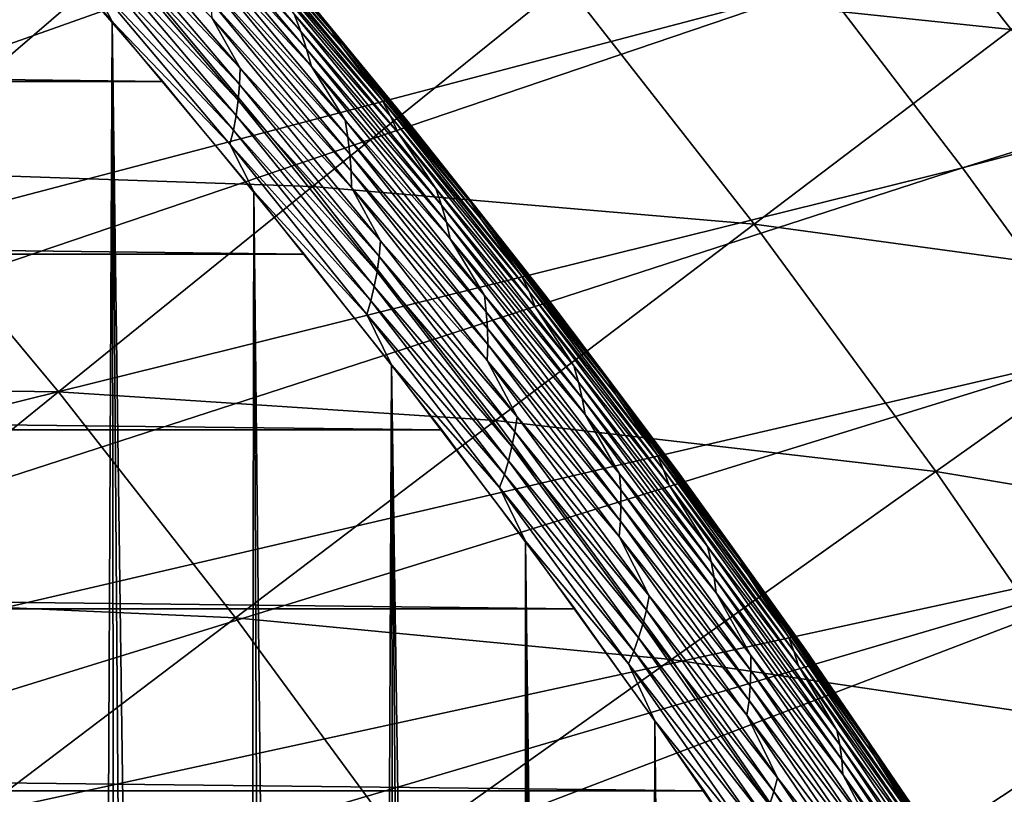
# Model space of a CAD drawing. Header units: millimetres. Extents: x -50 to 50, y -50 to 50.
# Tile 546 of 562: x 22 to 25, y 16.6 to 19. Entities that reach past the tile are written whole.
import ezdxf

# ---------------------------------------------------------------- set-up
doc = ezdxf.new("R2010")
doc.units = ezdxf.units.MM
doc.header["$LTSCALE"] = 65.185185
for name, color, linetype in [('1', 7, 'CONTINUOUS'), ('2', 7, 'CONTINUOUS'), ('28', 7, 'CONTINUOUS'), ('36', 7, 'CONTINUOUS'), ('39', 7, 'CONTINUOUS'), ('45', 7, 'CONTINUOUS'), ('46', 7, 'CONTINUOUS'), ('49', 7, 'CONTINUOUS')]:
    doc.layers.add(name, color=color, linetype=linetype)

msp = doc.modelspace()

# ---------------------------------------------------------------- linework, layer by layer
at = {"layer": '1', "color": 7, "linetype": 'Continuous', "true_color": 0xf5f5f5}
for points in [[(-21.9635, 19.3176), (22.407, 18.8013), (-22.407, 18.8013), (-21.9635, 19.3176)], [(21.9635, 19.3176), (22.407, 18.8013), (-21.9635, 19.3176), (21.9635, 19.3176)], [(-22.407, 18.8013), (22.8385, 18.2748), (-22.8385, 18.2748), (-22.407, 18.8013)], [(22.407, 18.8013), (22.8385, 18.2748), (-22.407, 18.8013), (22.407, 18.8013)], [(-22.8385, 18.2748), (23.2575, 17.7385), (-23.2575, 17.7385), (-22.8385, 18.2748)], [(22.8385, 18.2748), (23.2575, 17.7385), (-22.8385, 18.2748), (22.8385, 18.2748)], [(-23.2575, 17.7385), (23.664, 17.1924), (-23.664, 17.1924), (-23.2575, 17.7385)], [(23.2575, 17.7385), (23.664, 17.1924), (-23.2575, 17.7385), (23.2575, 17.7385)], [(-23.664, 17.1924), (24.0576, 16.6372), (-24.0576, 16.6372), (-23.664, 17.1924)], [(23.664, 17.1924), (24.0576, 16.6372), (-23.664, 17.1924), (23.664, 17.1924)], [(-24.0576, 16.6372), (24.4382, 16.0728), (-24.4383, 16.0728), (-24.0576, 16.6372)], [(24.0576, 16.6372), (24.4382, 16.0728), (-24.0576, 16.6372), (24.0576, 16.6372)]]:
    msp.add_3dface(points, dxfattribs=at)
at = {"layer": '2', "color": 7, "linetype": 'Continuous', "true_color": 0xf5f5f5}
for points in [[(22.1228, -8.9892, 4.3), (21.8083, 19.4926, 4.3), (21.9562, -9.0387, 4.3), (22.1228, -8.9892, 4.3)], [(22.2523, 18.9841, 4.3), (21.8083, 19.4926, 4.3), (22.1228, -8.9892, 4.3), (22.2523, 18.9841, 4.3)], [(22.2914, -8.9469, 4.3), (22.2523, 18.9841, 4.3), (22.1228, -8.9892, 4.3), (22.2914, -8.9469, 4.3)], [(22.6846, 18.4654, 4.3), (22.2523, 18.9841, 4.3), (22.6333, -8.8846, 4.3), (22.6846, 18.4654, 4.3)], [(22.6333, -8.8846, 4.3), (22.2523, 18.9841, 4.3), (22.4617, -8.912, 4.3), (22.6333, -8.8846, 4.3)], [(22.4617, -8.912, 4.3), (22.2523, 18.9841, 4.3), (22.2914, -8.9469, 4.3), (22.4617, -8.912, 4.3)], [(22.806, -8.8646, 4.3), (22.6846, 18.4654, 4.3), (22.6333, -8.8846, 4.3), (22.806, -8.8646, 4.3)], [(22.9793, -8.8522, 4.3), (22.6846, 18.4654, 4.3), (22.806, -8.8646, 4.3), (22.9793, -8.8522, 4.3)], [(23.1048, 17.9369, 4.3), (22.6846, 18.4654, 4.3), (22.9793, -8.8522, 4.3), (23.1048, 17.9369, 4.3)], [(23.1531, -8.8473, 4.3), (23.1048, 17.9369, 4.3), (22.9793, -8.8522, 4.3), (23.1531, -8.8473, 4.3)], [(23.3268, -8.8499, 4.3), (23.1048, 17.9369, 4.3), (23.1531, -8.8473, 4.3), (23.3268, -8.8499, 4.3)], [(23.5003, -8.8601, 4.3), (23.1048, 17.9369, 4.3), (23.3268, -8.8499, 4.3), (23.5003, -8.8601, 4.3)], [(23.5127, 17.3988, 4.3), (23.1048, 17.9369, 4.3), (23.5003, -8.8601, 4.3), (23.5127, 17.3988, 4.3)], [(23.6732, -8.8779, 4.3), (23.5127, 17.3988, 4.3), (23.5003, -8.8601, 4.3), (23.6732, -8.8779, 4.3)], [(23.8452, -8.9031, 4.3), (23.5127, 17.3988, 4.3), (23.6732, -8.8779, 4.3), (23.8452, -8.9031, 4.3)], [(23.9079, 16.8515, 4.3), (23.5127, 17.3988, 4.3), (23.8452, -8.9031, 4.3), (23.9079, 16.8515, 4.3)], [(24.0159, -8.9357, 4.3), (23.9079, 16.8515, 4.3), (23.8452, -8.9031, 4.3), (24.0159, -8.9357, 4.3)], [(24.185, -8.9758, 4.3), (23.9079, 16.8515, 4.3), (24.0159, -8.9357, 4.3), (24.185, -8.9758, 4.3)], [(24.2906, 16.2951, 4.3), (23.9079, 16.8515, 4.3), (24.185, -8.9758, 4.3), (24.2906, 16.2951, 4.3)]]:
    msp.add_3dface(points, dxfattribs=at)
at = {"layer": '28', "color": 7, "linetype": 'Continuous', "true_color": 0xf5f5f5}
for points in [[(21.8083, 19.4926, 4.3), (22.2523, 18.9841, 4.3), (22.1825, 19.1193, 4.2988), (21.8083, 19.4926, 4.3)], [(22.3861, 19.4731, 4.0705), (22.8277, 18.9535, 4.0705), (22.8074, 19.0064, 4.0398), (22.3861, 19.4731, 4.0705)], [(22.3861, 19.4731, 4.0705), (22.4068, 19.4181, 4.0999), (22.8277, 18.9535, 4.0705), (22.3861, 19.4731, 4.0705)], [(22.4817, 19.4764, 3.8712), (22.9214, 18.957, 3.8712), (22.8881, 19.0032, 3.8357), (22.4817, 19.4764, 3.8712)], [(22.4817, 19.4764, 3.8712), (22.5159, 19.4272, 3.9064), (22.9214, 18.957, 3.8712), (22.4817, 19.4764, 3.8712)], [(22.4068, 19.4181, 4.0999), (22.4245, 19.3633, 4.1277), (22.8453, 18.9003, 4.0999), (22.4068, 19.4181, 4.0999)], [(22.4068, 19.4181, 4.0999), (22.8453, 18.9003, 4.0999), (22.8277, 18.9535, 4.0705), (22.4068, 19.4181, 4.0999)], [(22.5159, 19.4272, 3.9064), (22.9524, 18.9094, 3.9064), (22.9214, 18.957, 3.8712), (22.5159, 19.4272, 3.9064)], [(22.5159, 19.4272, 3.9064), (22.6382, 19.2709, 3.941), (22.9524, 18.9094, 3.9064), (22.5159, 19.4272, 3.9064)], [(22.203, 19.3585, 4.255), (22.6432, 18.8418, 4.255), (22.5563, 18.9954, 4.2391), (22.203, 19.3585, 4.255)], [(22.203, 19.3585, 4.255), (22.2037, 19.3075, 4.2687), (22.6432, 18.8418, 4.255), (22.203, 19.3585, 4.255)], [(22.4245, 19.3633, 4.1277), (22.86, 18.8473, 4.1277), (22.8453, 18.9003, 4.0999), (22.4245, 19.3633, 4.1277)], [(22.4245, 19.3633, 4.1277), (22.5256, 19.2081, 4.1538), (22.86, 18.8473, 4.1277), (22.4245, 19.3633, 4.1277)], [(22.2037, 19.3075, 4.2687), (22.2018, 19.2579, 4.2799), (22.6413, 18.7924, 4.2687), (22.2037, 19.3075, 4.2687)], [(22.2037, 19.3075, 4.2687), (22.6413, 18.7924, 4.2687), (22.6432, 18.8418, 4.255), (22.2037, 19.3075, 4.2687)], [(22.2018, 19.2579, 4.2799), (22.1977, 19.2098, 4.2887), (22.6371, 18.7443, 4.2799), (22.2018, 19.2579, 4.2799)], [(22.2018, 19.2579, 4.2799), (22.6371, 18.7443, 4.2799), (22.6413, 18.7924, 4.2687), (22.2018, 19.2579, 4.2799)], [(22.6382, 19.2709, 3.941), (23.0759, 18.7445, 3.941), (22.9524, 18.9094, 3.9064), (22.6382, 19.2709, 3.941)], [(22.6382, 19.2709, 3.941), (22.667, 19.2196, 3.9749), (23.0759, 18.7445, 3.941), (22.6382, 19.2709, 3.941)], [(22.667, 19.2196, 3.9749), (22.6931, 19.1675, 4.0079), (23.1015, 18.695, 3.9749), (22.667, 19.2196, 3.9749)], [(22.667, 19.2196, 3.9749), (23.1015, 18.695, 3.9749), (23.0759, 18.7445, 3.941), (22.667, 19.2196, 3.9749)], [(22.1977, 19.2098, 4.2887), (22.1911, 19.1637, 4.295), (22.6308, 18.6977, 4.2887), (22.1977, 19.2098, 4.2887)], [(22.1977, 19.2098, 4.2887), (22.6308, 18.6977, 4.2887), (22.6371, 18.7443, 4.2799), (22.1977, 19.2098, 4.2887)], [(22.5256, 19.2081, 4.1538), (22.9627, 18.6834, 4.1538), (22.86, 18.8473, 4.1277), (22.5256, 19.2081, 4.1538)], [(22.5256, 19.2081, 4.1538), (22.5373, 19.154, 4.1781), (22.9627, 18.6834, 4.1538), (22.5256, 19.2081, 4.1538)], [(22.7261, 19.1986, 3.8), (22.8881, 19.0032, 3.8357), (23.1546, 18.6796, 3.8), (22.7261, 19.1986, 3.8)], [(22.1911, 19.1637, 4.295), (22.1825, 19.1193, 4.2988), (22.6221, 18.6529, 4.295), (22.1911, 19.1637, 4.295)], [(22.1911, 19.1637, 4.295), (22.6221, 18.6529, 4.295), (22.6308, 18.6977, 4.2887), (22.1911, 19.1637, 4.295)], [(22.6931, 19.1675, 4.0079), (22.8074, 19.0064, 4.0398), (23.1245, 18.6448, 4.0079), (22.6931, 19.1675, 4.0079)], [(22.6931, 19.1675, 4.0079), (23.1245, 18.6448, 4.0079), (23.1015, 18.695, 3.9749), (22.6931, 19.1675, 4.0079)], [(22.5373, 19.154, 4.1781), (22.5463, 19.1004, 4.2005), (22.9716, 18.631, 4.1781), (22.5373, 19.154, 4.1781)], [(22.5373, 19.154, 4.1781), (22.9716, 18.631, 4.1781), (22.9627, 18.6834, 4.1538), (22.5373, 19.154, 4.1781)], [(22.1825, 19.1193, 4.2988), (22.2523, 18.9841, 4.3), (22.6115, 18.6099, 4.2988), (22.1825, 19.1193, 4.2988)], [(22.1825, 19.1193, 4.2988), (22.6115, 18.6099, 4.2988), (22.6221, 18.6529, 4.295), (22.1825, 19.1193, 4.2988)], [(22.5463, 19.1004, 4.2005), (22.9777, 18.5792, 4.2005), (22.9716, 18.631, 4.1781), (22.5463, 19.1004, 4.2005)], [(22.5463, 19.1004, 4.2005), (22.5527, 19.0473, 4.2209), (22.9777, 18.5792, 4.2005), (22.5463, 19.1004, 4.2005)], [(22.5527, 19.0473, 4.2209), (22.9814, 18.5279, 4.2209), (22.9777, 18.5792, 4.2005), (22.5527, 19.0473, 4.2209)], [(22.5527, 19.0473, 4.2209), (22.5563, 18.9954, 4.2391), (22.9814, 18.5279, 4.2209), (22.5527, 19.0473, 4.2209)], [(22.2523, 18.9841, 4.3), (22.6846, 18.4654, 4.3), (22.6115, 18.6099, 4.2988), (22.2523, 18.9841, 4.3)], [(22.5563, 18.9954, 4.2391), (22.6432, 18.8418, 4.255), (22.9824, 18.4776, 4.2391), (22.5563, 18.9954, 4.2391)], [(22.5563, 18.9954, 4.2391), (22.9824, 18.4776, 4.2391), (22.9814, 18.5279, 4.2209), (22.5563, 18.9954, 4.2391)], [(22.8074, 19.0064, 4.0398), (22.8277, 18.9535, 4.0705), (23.2401, 18.4749, 4.0398), (22.8074, 19.0064, 4.0398)], [(22.8074, 19.0064, 4.0398), (23.2401, 18.4749, 4.0398), (23.1245, 18.6448, 4.0079), (22.8074, 19.0064, 4.0398)], [(22.8881, 19.0032, 3.8357), (22.9214, 18.957, 3.8712), (23.3188, 18.4722, 3.8357), (22.8881, 19.0032, 3.8357)], [(22.8881, 19.0032, 3.8357), (23.3188, 18.4722, 3.8357), (23.1546, 18.6796, 3.8), (22.8881, 19.0032, 3.8357)], [(22.8277, 18.9535, 4.0705), (23.2572, 18.4239, 4.0705), (23.2401, 18.4749, 4.0398), (22.8277, 18.9535, 4.0705)], [(22.8277, 18.9535, 4.0705), (22.8453, 18.9003, 4.0999), (23.2572, 18.4239, 4.0705), (22.8277, 18.9535, 4.0705)], [(22.9214, 18.957, 3.8712), (23.3491, 18.4277, 3.8712), (23.3188, 18.4722, 3.8357), (22.9214, 18.957, 3.8712)], [(22.9214, 18.957, 3.8712), (22.9524, 18.9094, 3.9064), (23.3491, 18.4277, 3.8712), (22.9214, 18.957, 3.8712)], [(22.8453, 18.9003, 4.0999), (22.86, 18.8473, 4.1277), (23.2718, 18.3726, 4.0999), (22.8453, 18.9003, 4.0999)], [(22.8453, 18.9003, 4.0999), (23.2718, 18.3726, 4.0999), (23.2572, 18.4239, 4.0705), (22.8453, 18.9003, 4.0999)], [(22.9524, 18.9094, 3.9064), (23.3771, 18.3819, 3.9064), (23.3491, 18.4277, 3.8712), (22.9524, 18.9094, 3.9064)], [(22.9524, 18.9094, 3.9064), (23.0759, 18.7445, 3.941), (23.3771, 18.3819, 3.9064), (22.9524, 18.9094, 3.9064)], [(22.6432, 18.8418, 4.255), (22.6413, 18.7924, 4.2687), (23.0713, 18.3151, 4.255), (22.6432, 18.8418, 4.255)], [(22.6432, 18.8418, 4.255), (23.0713, 18.3151, 4.255), (22.9824, 18.4776, 4.2391), (22.6432, 18.8418, 4.255)], [(22.86, 18.8473, 4.1277), (23.2836, 18.3214, 4.1277), (23.2718, 18.3726, 4.0999), (22.86, 18.8473, 4.1277)], [(22.86, 18.8473, 4.1277), (22.9627, 18.6834, 4.1538), (23.2836, 18.3214, 4.1277), (22.86, 18.8473, 4.1277)], [(22.6413, 18.7924, 4.2687), (22.6371, 18.7443, 4.2799), (23.067, 18.2673, 4.2687), (22.6413, 18.7924, 4.2687)], [(22.6413, 18.7924, 4.2687), (23.067, 18.2673, 4.2687), (23.0713, 18.3151, 4.255), (22.6413, 18.7924, 4.2687)], [(22.6371, 18.7443, 4.2799), (22.6308, 18.6977, 4.2887), (23.0605, 18.2209, 4.2799), (22.6371, 18.7443, 4.2799)], [(22.6371, 18.7443, 4.2799), (23.0605, 18.2209, 4.2799), (23.067, 18.2673, 4.2687), (22.6371, 18.7443, 4.2799)], [(23.0759, 18.7445, 3.941), (23.5014, 18.2082, 3.941), (23.3771, 18.3819, 3.9064), (23.0759, 18.7445, 3.941)], [(23.0759, 18.7445, 3.941), (23.1015, 18.695, 3.9749), (23.5014, 18.2082, 3.941), (23.0759, 18.7445, 3.941)], [(22.6308, 18.6977, 4.2887), (22.6221, 18.6529, 4.295), (23.052, 18.1758, 4.2887), (22.6308, 18.6977, 4.2887)], [(22.6308, 18.6977, 4.2887), (23.052, 18.1758, 4.2887), (23.0605, 18.2209, 4.2799), (22.6308, 18.6977, 4.2887)], [(22.9627, 18.6834, 4.1538), (23.3877, 18.1486, 4.1538), (23.2836, 18.3214, 4.1277), (22.9627, 18.6834, 4.1538)], [(22.9627, 18.6834, 4.1538), (22.9716, 18.631, 4.1781), (23.3877, 18.1486, 4.1538), (22.9627, 18.6834, 4.1538)], [(23.1015, 18.695, 3.9749), (23.1245, 18.6448, 4.0079), (23.5239, 18.1606, 3.9749), (23.1015, 18.695, 3.9749)], [(23.1015, 18.695, 3.9749), (23.5239, 18.1606, 3.9749), (23.5014, 18.2082, 3.941), (23.1015, 18.695, 3.9749)], [(23.1546, 18.6796, 3.8), (23.3188, 18.4722, 3.8357), (23.5711, 18.1512, 3.8), (23.1546, 18.6796, 3.8)], [(22.6221, 18.6529, 4.295), (22.6115, 18.6099, 4.2988), (23.0413, 18.1325, 4.295), (22.6221, 18.6529, 4.295)], [(22.6221, 18.6529, 4.295), (23.0413, 18.1325, 4.295), (23.052, 18.1758, 4.2887), (22.6221, 18.6529, 4.295)], [(22.9716, 18.631, 4.1781), (22.9777, 18.5792, 4.2005), (23.3936, 18.0982, 4.1781), (22.9716, 18.631, 4.1781)], [(22.9716, 18.631, 4.1781), (23.3936, 18.0982, 4.1781), (23.3877, 18.1486, 4.1538), (22.9716, 18.631, 4.1781)], [(23.1245, 18.6448, 4.0079), (23.2401, 18.4749, 4.0398), (23.5439, 18.1123, 4.0079), (23.1245, 18.6448, 4.0079)], [(23.1245, 18.6448, 4.0079), (23.5439, 18.1123, 4.0079), (23.5239, 18.1606, 3.9749), (23.1245, 18.6448, 4.0079)], [(22.6115, 18.6099, 4.2988), (23.0289, 18.0909, 4.2988), (23.0413, 18.1325, 4.295), (22.6115, 18.6099, 4.2988)], [(22.6115, 18.6099, 4.2988), (22.6846, 18.4654, 4.3), (23.0289, 18.0909, 4.2988), (22.6115, 18.6099, 4.2988)], [(22.9777, 18.5792, 4.2005), (23.3971, 18.0482, 4.2005), (23.3936, 18.0982, 4.1781), (22.9777, 18.5792, 4.2005)], [(22.9777, 18.5792, 4.2005), (22.9814, 18.5279, 4.2209), (23.3971, 18.0482, 4.2005), (22.9777, 18.5792, 4.2005)], [(22.9814, 18.5279, 4.2209), (23.3981, 17.9988, 4.2209), (23.3971, 18.0482, 4.2005), (22.9814, 18.5279, 4.2209)], [(22.9814, 18.5279, 4.2209), (22.9824, 18.4776, 4.2391), (23.3981, 17.9988, 4.2209), (22.9814, 18.5279, 4.2209)], [(22.9824, 18.4776, 4.2391), (23.0713, 18.3151, 4.255), (23.3965, 17.9503, 4.2391), (22.9824, 18.4776, 4.2391)], [(22.9824, 18.4776, 4.2391), (23.3965, 17.9503, 4.2391), (23.3981, 17.9988, 4.2209), (22.9824, 18.4776, 4.2391)], [(23.2401, 18.4749, 4.0398), (23.2572, 18.4239, 4.0705), (23.6603, 17.9335, 4.0398), (23.2401, 18.4749, 4.0398)], [(23.2401, 18.4749, 4.0398), (23.6603, 17.9335, 4.0398), (23.5439, 18.1123, 4.0079), (23.2401, 18.4749, 4.0398)], [(23.3188, 18.4722, 3.8357), (23.3491, 18.4277, 3.8712), (23.7372, 17.9314, 3.8357), (23.3188, 18.4722, 3.8357)], [(23.3188, 18.4722, 3.8357), (23.7372, 17.9314, 3.8357), (23.5711, 18.1512, 3.8), (23.3188, 18.4722, 3.8357)], [(22.6846, 18.4654, 4.3), (23.1048, 17.9369, 4.3), (23.0289, 18.0909, 4.2988), (22.6846, 18.4654, 4.3)], [(23.2572, 18.4239, 4.0705), (23.6745, 17.8845, 4.0705), (23.6603, 17.9335, 4.0398), (23.2572, 18.4239, 4.0705)], [(23.2572, 18.4239, 4.0705), (23.2718, 18.3726, 4.0999), (23.6745, 17.8845, 4.0705), (23.2572, 18.4239, 4.0705)], [(23.3491, 18.4277, 3.8712), (23.7645, 17.8887, 3.8712), (23.7372, 17.9314, 3.8357), (23.3491, 18.4277, 3.8712)], [(23.3491, 18.4277, 3.8712), (23.3771, 18.3819, 3.9064), (23.7645, 17.8887, 3.8712), (23.3491, 18.4277, 3.8712)], [(23.3771, 18.3819, 3.9064), (23.7896, 17.8448, 3.9064), (23.7645, 17.8887, 3.8712), (23.3771, 18.3819, 3.9064)], [(23.3771, 18.3819, 3.9064), (23.5014, 18.2082, 3.941), (23.7896, 17.8448, 3.9064), (23.3771, 18.3819, 3.9064)], [(23.2718, 18.3726, 4.0999), (23.2836, 18.3214, 4.1277), (23.6861, 17.8352, 4.0999), (23.2718, 18.3726, 4.0999)], [(23.2718, 18.3726, 4.0999), (23.6861, 17.8352, 4.0999), (23.6745, 17.8845, 4.0705), (23.2718, 18.3726, 4.0999)], [(23.2836, 18.3214, 4.1277), (23.6951, 17.786, 4.1277), (23.6861, 17.8352, 4.0999), (23.2836, 18.3214, 4.1277)], [(23.2836, 18.3214, 4.1277), (23.3877, 18.1486, 4.1538), (23.6951, 17.786, 4.1277), (23.2836, 18.3214, 4.1277)], [(23.0713, 18.3151, 4.255), (23.067, 18.2673, 4.2687), (23.4872, 17.7787, 4.255), (23.0713, 18.3151, 4.255)], [(23.0713, 18.3151, 4.255), (23.4872, 17.7787, 4.255), (23.3965, 17.9503, 4.2391), (23.0713, 18.3151, 4.255)], [(23.067, 18.2673, 4.2687), (23.0605, 18.2209, 4.2799), (23.4806, 17.7326, 4.2687), (23.067, 18.2673, 4.2687)], [(23.067, 18.2673, 4.2687), (23.4806, 17.7326, 4.2687), (23.4872, 17.7787, 4.255), (23.067, 18.2673, 4.2687)], [(23.0605, 18.2209, 4.2799), (23.052, 18.1758, 4.2887), (23.4719, 17.6879, 4.2799), (23.0605, 18.2209, 4.2799)], [(23.0605, 18.2209, 4.2799), (23.4719, 17.6879, 4.2799), (23.4806, 17.7326, 4.2687), (23.0605, 18.2209, 4.2799)], [(23.5014, 18.2082, 3.941), (23.9144, 17.6623, 3.941), (23.7896, 17.8448, 3.9064), (23.5014, 18.2082, 3.941)], [(23.5014, 18.2082, 3.941), (23.5239, 18.1606, 3.9749), (23.9144, 17.6623, 3.941), (23.5014, 18.2082, 3.941)], [(23.052, 18.1758, 4.2887), (23.0413, 18.1325, 4.295), (23.4613, 17.6444, 4.2887), (23.052, 18.1758, 4.2887)], [(23.052, 18.1758, 4.2887), (23.4613, 17.6444, 4.2887), (23.4719, 17.6879, 4.2799), (23.052, 18.1758, 4.2887)], [(23.3877, 18.1486, 4.1538), (23.8001, 17.6043, 4.1538), (23.6951, 17.786, 4.1277), (23.3877, 18.1486, 4.1538)], [(23.3877, 18.1486, 4.1538), (23.3936, 18.0982, 4.1781), (23.8001, 17.6043, 4.1538), (23.3877, 18.1486, 4.1538)], [(23.5239, 18.1606, 3.9749), (23.5439, 18.1123, 4.0079), (23.934, 17.6167, 3.9749), (23.5239, 18.1606, 3.9749)], [(23.5239, 18.1606, 3.9749), (23.934, 17.6167, 3.9749), (23.9144, 17.6623, 3.941), (23.5239, 18.1606, 3.9749)], [(23.5711, 18.1512, 3.8), (23.7372, 17.9314, 3.8357), (23.9756, 17.6134, 3.8), (23.5711, 18.1512, 3.8)], [(23.0413, 18.1325, 4.295), (23.0289, 18.0909, 4.2988), (23.4486, 17.6027, 4.295), (23.0413, 18.1325, 4.295)], [(23.0413, 18.1325, 4.295), (23.4486, 17.6027, 4.295), (23.4613, 17.6444, 4.2887), (23.0413, 18.1325, 4.295)], [(23.5439, 18.1123, 4.0079), (23.6603, 17.9335, 4.0398), (23.9511, 17.5704, 4.0079), (23.5439, 18.1123, 4.0079)], [(23.5439, 18.1123, 4.0079), (23.9511, 17.5704, 4.0079), (23.934, 17.6167, 3.9749), (23.5439, 18.1123, 4.0079)], [(23.0289, 18.0909, 4.2988), (23.4343, 17.5625, 4.2988), (23.4486, 17.6027, 4.295), (23.0289, 18.0909, 4.2988)], [(23.0289, 18.0909, 4.2988), (23.1048, 17.9369, 4.3), (23.4343, 17.5625, 4.2988), (23.0289, 18.0909, 4.2988)], [(23.3936, 18.0982, 4.1781), (23.3971, 18.0482, 4.2005), (23.8034, 17.5558, 4.1781), (23.3936, 18.0982, 4.1781)], [(23.3936, 18.0982, 4.1781), (23.8034, 17.5558, 4.1781), (23.8001, 17.6043, 4.1538), (23.3936, 18.0982, 4.1781)], [(23.3971, 18.0482, 4.2005), (23.8041, 17.5078, 4.2005), (23.8034, 17.5558, 4.1781), (23.3971, 18.0482, 4.2005)], [(23.3971, 18.0482, 4.2005), (23.3981, 17.9988, 4.2209), (23.8041, 17.5078, 4.2005), (23.3971, 18.0482, 4.2005)], [(23.3981, 17.9988, 4.2209), (23.3965, 17.9503, 4.2391), (23.8026, 17.4603, 4.2209), (23.3981, 17.9988, 4.2209)], [(23.3981, 17.9988, 4.2209), (23.8026, 17.4603, 4.2209), (23.8041, 17.5078, 4.2005), (23.3981, 17.9988, 4.2209)], [(23.1048, 17.9369, 4.3), (23.5127, 17.3988, 4.3), (23.4343, 17.5625, 4.2988), (23.1048, 17.9369, 4.3)], [(23.3965, 17.9503, 4.2391), (23.4872, 17.7787, 4.255), (23.7986, 17.4137, 4.2391), (23.3965, 17.9503, 4.2391)], [(23.3965, 17.9503, 4.2391), (23.7986, 17.4137, 4.2391), (23.8026, 17.4603, 4.2209), (23.3965, 17.9503, 4.2391)], [(23.6603, 17.9335, 4.0398), (23.6745, 17.8845, 4.0705), (24.0679, 17.3826, 4.0398), (23.6603, 17.9335, 4.0398)], [(23.6603, 17.9335, 4.0398), (24.0679, 17.3826, 4.0398), (23.9511, 17.5704, 4.0079), (23.6603, 17.9335, 4.0398)], [(23.7372, 17.9314, 3.8357), (23.7645, 17.8887, 3.8712), (24.143, 17.3811, 3.8357), (23.7372, 17.9314, 3.8357)], [(23.7372, 17.9314, 3.8357), (24.143, 17.3811, 3.8357), (23.9756, 17.6134, 3.8), (23.7372, 17.9314, 3.8357)], [(23.6745, 17.8845, 4.0705), (24.0793, 17.3357, 4.0705), (24.0679, 17.3826, 4.0398), (23.6745, 17.8845, 4.0705)], [(23.6745, 17.8845, 4.0705), (23.6861, 17.8352, 4.0999), (24.0793, 17.3357, 4.0705), (23.6745, 17.8845, 4.0705)], [(23.7645, 17.8887, 3.8712), (24.1675, 17.3404, 3.8712), (24.143, 17.3811, 3.8357), (23.7645, 17.8887, 3.8712)], [(23.7645, 17.8887, 3.8712), (23.7896, 17.8448, 3.9064), (24.1675, 17.3404, 3.8712), (23.7645, 17.8887, 3.8712)], [(23.7896, 17.8448, 3.9064), (24.1897, 17.2985, 3.9064), (24.1675, 17.3404, 3.8712), (23.7896, 17.8448, 3.9064)], [(23.7896, 17.8448, 3.9064), (23.9144, 17.6623, 3.941), (24.1897, 17.2985, 3.9064), (23.7896, 17.8448, 3.9064)], [(23.6861, 17.8352, 4.0999), (23.6951, 17.786, 4.1277), (24.0881, 17.2885, 4.0999), (23.6861, 17.8352, 4.0999)], [(23.6861, 17.8352, 4.0999), (24.0881, 17.2885, 4.0999), (24.0793, 17.3357, 4.0705), (23.6861, 17.8352, 4.0999)], [(23.4872, 17.7787, 4.255), (23.4806, 17.7326, 4.2687), (23.8906, 17.2328, 4.255), (23.4872, 17.7787, 4.255)], [(23.4872, 17.7787, 4.255), (23.8906, 17.2328, 4.255), (23.7986, 17.4137, 4.2391), (23.4872, 17.7787, 4.255)], [(23.6951, 17.786, 4.1277), (24.0942, 17.2414, 4.1277), (24.0881, 17.2885, 4.0999), (23.6951, 17.786, 4.1277)], [(23.6951, 17.786, 4.1277), (23.8001, 17.6043, 4.1538), (24.0942, 17.2414, 4.1277), (23.6951, 17.786, 4.1277)], [(23.4806, 17.7326, 4.2687), (23.4719, 17.6879, 4.2799), (23.8817, 17.1886, 4.2687), (23.4806, 17.7326, 4.2687)], [(23.4806, 17.7326, 4.2687), (23.8817, 17.1886, 4.2687), (23.8906, 17.2328, 4.255), (23.4806, 17.7326, 4.2687)], [(23.4719, 17.6879, 4.2799), (23.4613, 17.6444, 4.2887), (23.8709, 17.1456, 4.2799), (23.4719, 17.6879, 4.2799)], [(23.4719, 17.6879, 4.2799), (23.8709, 17.1456, 4.2799), (23.8817, 17.1886, 4.2687), (23.4719, 17.6879, 4.2799)], [(23.9144, 17.6623, 3.941), (24.3148, 17.107, 3.941), (24.1897, 17.2985, 3.9064), (23.9144, 17.6623, 3.941)], [(23.9144, 17.6623, 3.941), (23.934, 17.6167, 3.9749), (24.3148, 17.107, 3.941), (23.9144, 17.6623, 3.941)], [(23.4613, 17.6444, 4.2887), (23.4486, 17.6027, 4.295), (23.8582, 17.1038, 4.2887), (23.4613, 17.6444, 4.2887)], [(23.4613, 17.6444, 4.2887), (23.8582, 17.1038, 4.2887), (23.8709, 17.1456, 4.2799), (23.4613, 17.6444, 4.2887)], [(23.4486, 17.6027, 4.295), (23.4343, 17.5625, 4.2988), (23.8437, 17.0637, 4.295), (23.4486, 17.6027, 4.295)], [(23.4486, 17.6027, 4.295), (23.8437, 17.0637, 4.295), (23.8582, 17.1038, 4.2887), (23.4486, 17.6027, 4.295)], [(23.8001, 17.6043, 4.1538), (24.1999, 17.0505, 4.1538), (24.0942, 17.2414, 4.1277), (23.8001, 17.6043, 4.1538)], [(23.8001, 17.6043, 4.1538), (23.8034, 17.5558, 4.1781), (24.1999, 17.0505, 4.1538), (23.8001, 17.6043, 4.1538)], [(23.934, 17.6167, 3.9749), (23.9511, 17.5704, 4.0079), (24.3315, 17.0635, 3.9749), (23.934, 17.6167, 3.9749)], [(23.934, 17.6167, 3.9749), (24.3315, 17.0635, 3.9749), (24.3148, 17.107, 3.941), (23.934, 17.6167, 3.9749)], [(23.9756, 17.6134, 3.8), (24.143, 17.3811, 3.8357), (24.3679, 17.0666, 3.8), (23.9756, 17.6134, 3.8)], [(23.9511, 17.5704, 4.0079), (24.3457, 17.0193, 4.0079), (24.3315, 17.0635, 3.9749), (23.9511, 17.5704, 4.0079)], [(23.9511, 17.5704, 4.0079), (24.0679, 17.3826, 4.0398), (24.3457, 17.0193, 4.0079), (23.9511, 17.5704, 4.0079)], [(23.4343, 17.5625, 4.2988), (23.8277, 17.025, 4.2988), (23.8437, 17.0637, 4.295), (23.4343, 17.5625, 4.2988)], [(23.4343, 17.5625, 4.2988), (23.5127, 17.3988, 4.3), (23.8277, 17.025, 4.2988), (23.4343, 17.5625, 4.2988)], [(23.8034, 17.5558, 4.1781), (23.8041, 17.5078, 4.2005), (24.2005, 17.0042, 4.1781), (23.8034, 17.5558, 4.1781)], [(23.8034, 17.5558, 4.1781), (24.2005, 17.0042, 4.1781), (24.1999, 17.0505, 4.1538), (23.8034, 17.5558, 4.1781)], [(23.8041, 17.5078, 4.2005), (23.8026, 17.4603, 4.2209), (24.1988, 16.9582, 4.2005), (23.8041, 17.5078, 4.2005)], [(23.8041, 17.5078, 4.2005), (24.1988, 16.9582, 4.2005), (24.2005, 17.0042, 4.1781), (23.8041, 17.5078, 4.2005)], [(23.8026, 17.4603, 4.2209), (23.7986, 17.4137, 4.2391), (24.1948, 16.9127, 4.2209), (23.8026, 17.4603, 4.2209)], [(23.8026, 17.4603, 4.2209), (24.1948, 16.9127, 4.2209), (24.1988, 16.9582, 4.2005), (23.8026, 17.4603, 4.2209)], [(23.5127, 17.3988, 4.3), (23.9079, 16.8515, 4.3), (23.8277, 17.025, 4.2988), (23.5127, 17.3988, 4.3)], [(23.7986, 17.4137, 4.2391), (23.8906, 17.2328, 4.255), (24.1884, 16.8681, 4.2391), (23.7986, 17.4137, 4.2391)], [(23.7986, 17.4137, 4.2391), (24.1884, 16.8681, 4.2391), (24.1948, 16.9127, 4.2209), (23.7986, 17.4137, 4.2391)], [(24.0679, 17.3826, 4.0398), (24.0793, 17.3357, 4.0705), (24.4628, 16.8224, 4.0398), (24.0679, 17.3826, 4.0398)], [(24.0679, 17.3826, 4.0398), (24.4628, 16.8224, 4.0398), (24.3457, 17.0193, 4.0079), (24.0679, 17.3826, 4.0398)], [(24.143, 17.3811, 3.8357), (24.1675, 17.3404, 3.8712), (24.5361, 16.8216, 3.8357), (24.143, 17.3811, 3.8357)], [(24.143, 17.3811, 3.8357), (24.5361, 16.8216, 3.8357), (24.3679, 17.0666, 3.8), (24.143, 17.3811, 3.8357)], [(24.0793, 17.3357, 4.0705), (24.4713, 16.7778, 4.0705), (24.4628, 16.8224, 4.0398), (24.0793, 17.3357, 4.0705)], [(24.0793, 17.3357, 4.0705), (24.0881, 17.2885, 4.0999), (24.4713, 16.7778, 4.0705), (24.0793, 17.3357, 4.0705)], [(24.1675, 17.3404, 3.8712), (24.5579, 16.783, 3.8712), (24.5361, 16.8216, 3.8357), (24.1675, 17.3404, 3.8712)], [(24.1675, 17.3404, 3.8712), (24.1897, 17.2985, 3.9064), (24.5579, 16.783, 3.8712), (24.1675, 17.3404, 3.8712)], [(24.1897, 17.2985, 3.9064), (24.5774, 16.7432, 3.9064), (24.5579, 16.783, 3.8712), (24.1897, 17.2985, 3.9064)], [(24.1897, 17.2985, 3.9064), (24.3148, 17.107, 3.941), (24.5774, 16.7432, 3.9064), (24.1897, 17.2985, 3.9064)], [(24.0881, 17.2885, 4.0999), (24.0942, 17.2414, 4.1277), (24.4774, 16.7328, 4.0999), (24.0881, 17.2885, 4.0999)], [(24.0881, 17.2885, 4.0999), (24.4774, 16.7328, 4.0999), (24.4713, 16.7778, 4.0705), (24.0881, 17.2885, 4.0999)], [(24.0942, 17.2414, 4.1277), (24.4809, 16.6879, 4.1277), (24.4774, 16.7328, 4.0999), (24.0942, 17.2414, 4.1277)], [(24.0942, 17.2414, 4.1277), (24.1999, 17.0505, 4.1538), (24.4809, 16.6879, 4.1277), (24.0942, 17.2414, 4.1277)], [(23.8906, 17.2328, 4.255), (23.8817, 17.1886, 4.2687), (24.2813, 16.6777, 4.255), (23.8906, 17.2328, 4.255)], [(23.8906, 17.2328, 4.255), (24.2813, 16.6777, 4.255), (24.1884, 16.8681, 4.2391), (23.8906, 17.2328, 4.255)], [(23.8817, 17.1886, 4.2687), (23.8709, 17.1456, 4.2799), (24.2702, 16.6355, 4.2687), (23.8817, 17.1886, 4.2687)], [(23.8817, 17.1886, 4.2687), (24.2702, 16.6355, 4.2687), (24.2813, 16.6777, 4.255), (23.8817, 17.1886, 4.2687)], [(23.8709, 17.1456, 4.2799), (23.8582, 17.1038, 4.2887), (24.2573, 16.5943, 4.2799), (23.8709, 17.1456, 4.2799)], [(23.8709, 17.1456, 4.2799), (24.2573, 16.5943, 4.2799), (24.2702, 16.6355, 4.2687), (23.8709, 17.1456, 4.2799)], [(23.8582, 17.1038, 4.2887), (23.8437, 17.0637, 4.295), (24.2428, 16.5542, 4.2887), (23.8582, 17.1038, 4.2887)], [(23.8582, 17.1038, 4.2887), (24.2428, 16.5542, 4.2887), (24.2573, 16.5943, 4.2799), (23.8582, 17.1038, 4.2887)], [(24.3148, 17.107, 3.941), (24.7022, 16.5426, 3.941), (24.5774, 16.7432, 3.9064), (24.3148, 17.107, 3.941)], [(24.3148, 17.107, 3.941), (24.3315, 17.0635, 3.9749), (24.7022, 16.5426, 3.941), (24.3148, 17.107, 3.941)], [(23.8437, 17.0637, 4.295), (23.8277, 17.025, 4.2988), (24.2264, 16.5158, 4.295), (23.8437, 17.0637, 4.295)], [(23.8437, 17.0637, 4.295), (24.2264, 16.5158, 4.295), (24.2428, 16.5542, 4.2887), (23.8437, 17.0637, 4.295)], [(24.3315, 17.0635, 3.9749), (24.3457, 17.0193, 4.0079), (24.7162, 16.5014, 3.9749), (24.3315, 17.0635, 3.9749)], [(24.3315, 17.0635, 3.9749), (24.7162, 16.5014, 3.9749), (24.7022, 16.5426, 3.941), (24.3315, 17.0635, 3.9749)], [(24.3679, 17.0666, 3.8), (24.5361, 16.8216, 3.8357), (24.7476, 16.5111, 3.8), (24.3679, 17.0666, 3.8)], [(24.1999, 17.0505, 4.1538), (24.5868, 16.4877, 4.1538), (24.4809, 16.6879, 4.1277), (24.1999, 17.0505, 4.1538)], [(24.1999, 17.0505, 4.1538), (24.2005, 17.0042, 4.1781), (24.5868, 16.4877, 4.1538), (24.1999, 17.0505, 4.1538)], [(23.8277, 17.025, 4.2988), (24.2087, 16.4788, 4.2988), (24.2264, 16.5158, 4.295), (23.8277, 17.025, 4.2988)], [(23.8277, 17.025, 4.2988), (23.9079, 16.8515, 4.3), (24.2087, 16.4788, 4.2988), (23.8277, 17.025, 4.2988)], [(24.2005, 17.0042, 4.1781), (24.1988, 16.9582, 4.2005), (24.5849, 16.4435, 4.1781), (24.2005, 17.0042, 4.1781)], [(24.2005, 17.0042, 4.1781), (24.5849, 16.4435, 4.1781), (24.5868, 16.4877, 4.1538), (24.2005, 17.0042, 4.1781)], [(24.3457, 17.0193, 4.0079), (24.7277, 16.4594, 4.0079), (24.7162, 16.5014, 3.9749), (24.3457, 17.0193, 4.0079)], [(24.3457, 17.0193, 4.0079), (24.4628, 16.8224, 4.0398), (24.7277, 16.4594, 4.0079), (24.3457, 17.0193, 4.0079)], [(24.1988, 16.9582, 4.2005), (24.1948, 16.9127, 4.2209), (24.5807, 16.3997, 4.2005), (24.1988, 16.9582, 4.2005)], [(24.1988, 16.9582, 4.2005), (24.5807, 16.3997, 4.2005), (24.5849, 16.4435, 4.1781), (24.1988, 16.9582, 4.2005)], [(24.1948, 16.9127, 4.2209), (24.1884, 16.8681, 4.2391), (24.5743, 16.3563, 4.2209), (24.1948, 16.9127, 4.2209)], [(24.1948, 16.9127, 4.2209), (24.5743, 16.3563, 4.2209), (24.5807, 16.3997, 4.2005), (24.1948, 16.9127, 4.2209)], [(23.9079, 16.8515, 4.3), (24.2906, 16.2951, 4.3), (24.2087, 16.4788, 4.2988), (23.9079, 16.8515, 4.3)], [(24.1884, 16.8681, 4.2391), (24.2813, 16.6777, 4.255), (24.5657, 16.3138, 4.2391), (24.1884, 16.8681, 4.2391)], [(24.1884, 16.8681, 4.2391), (24.5657, 16.3138, 4.2391), (24.5743, 16.3563, 4.2209), (24.1884, 16.8681, 4.2391)], [(24.4628, 16.8224, 4.0398), (24.4713, 16.7778, 4.0705), (24.8445, 16.2533, 4.0398), (24.4628, 16.8224, 4.0398)], [(24.4628, 16.8224, 4.0398), (24.8445, 16.2533, 4.0398), (24.7277, 16.4594, 4.0079), (24.4628, 16.8224, 4.0398)], [(24.5361, 16.8216, 3.8357), (24.5579, 16.783, 3.8712), (24.9162, 16.2533, 3.8357), (24.5361, 16.8216, 3.8357)], [(24.5361, 16.8216, 3.8357), (24.9162, 16.2533, 3.8357), (24.7476, 16.5111, 3.8), (24.5361, 16.8216, 3.8357)], [(24.4713, 16.7778, 4.0705), (24.8504, 16.211, 4.0705), (24.8445, 16.2533, 4.0398), (24.4713, 16.7778, 4.0705)], [(24.4713, 16.7778, 4.0705), (24.4774, 16.7328, 4.0999), (24.8504, 16.211, 4.0705), (24.4713, 16.7778, 4.0705)], [(24.5579, 16.783, 3.8712), (24.9354, 16.2168, 3.8712), (24.9162, 16.2533, 3.8357), (24.5579, 16.783, 3.8712)], [(24.5579, 16.783, 3.8712), (24.5774, 16.7432, 3.9064), (24.9354, 16.2168, 3.8712), (24.5579, 16.783, 3.8712)], [(24.4774, 16.7328, 4.0999), (24.4809, 16.6879, 4.1277), (24.8539, 16.1682, 4.0999), (24.4774, 16.7328, 4.0999)], [(24.4774, 16.7328, 4.0999), (24.8539, 16.1682, 4.0999), (24.8504, 16.211, 4.0705), (24.4774, 16.7328, 4.0999)], [(24.5774, 16.7432, 3.9064), (24.9522, 16.1792, 3.9064), (24.9354, 16.2168, 3.8712), (24.5774, 16.7432, 3.9064)], [(24.5774, 16.7432, 3.9064), (24.7022, 16.5426, 3.941), (24.9522, 16.1792, 3.9064), (24.5774, 16.7432, 3.9064)], [(24.2813, 16.6777, 4.255), (24.2702, 16.6355, 4.2687), (24.6591, 16.1139, 4.255), (24.2813, 16.6777, 4.255)], [(24.2813, 16.6777, 4.255), (24.6591, 16.1139, 4.255), (24.5657, 16.3138, 4.2391), (24.2813, 16.6777, 4.255)], [(24.4809, 16.6879, 4.1277), (24.8548, 16.1256, 4.1277), (24.8539, 16.1682, 4.0999), (24.4809, 16.6879, 4.1277)], [(24.4809, 16.6879, 4.1277), (24.5868, 16.4877, 4.1538), (24.8548, 16.1256, 4.1277), (24.4809, 16.6879, 4.1277)], [(24.2702, 16.6355, 4.2687), (24.2573, 16.5943, 4.2799), (24.646, 16.0735, 4.2687), (24.2702, 16.6355, 4.2687)], [(24.2702, 16.6355, 4.2687), (24.646, 16.0735, 4.2687), (24.6591, 16.1139, 4.255), (24.2702, 16.6355, 4.2687)]]:
    msp.add_3dface(points, dxfattribs=at)
at = {"layer": '36', "color": 15, "linetype": 'Continuous', "true_color": 0xaf503c}
for points in [[(24.3989, 19.7211, -10.6921), (24.9946, 18.9603, -10.6921), (23.6338, 19.1027, -11.1346), (24.3989, 19.7211, -10.6921)], [(24.3989, 19.7211, -10.6921), (25.7733, 19.5508, -10.2356), (24.9946, 18.9603, -10.6921), (24.3989, 19.7211, -10.6921)], [(20.9481, 19.1806, -11.977), (22.2839, 19.1759, -11.5629), (21.5288, 18.5263, -11.977), (20.9481, 19.1806, -11.977)], [(22.2839, 19.1759, -11.5629), (22.8637, 18.4805, -11.5629), (21.5288, 18.5263, -11.977), (22.2839, 19.1759, -11.5629)], [(22.2839, 19.1759, -11.5629), (23.6338, 19.1027, -11.1346), (22.8637, 18.4805, -11.5629), (22.2839, 19.1759, -11.5629)], [(23.6338, 19.1027, -11.1346), (24.2107, 18.3658, -11.1346), (22.8637, 18.4805, -11.5629), (23.6338, 19.1027, -11.1346)], [(23.6338, 19.1027, -11.1346), (24.9946, 18.9603, -10.6921), (24.2107, 18.3658, -11.1346), (23.6338, 19.1027, -11.1346)], [(24.9946, 18.9603, -10.6921), (25.5665, 18.1815, -10.6921), (24.2107, 18.3658, -11.1346), (24.9946, 18.9603, -10.6921)], [(21.5288, 18.5263, -11.977), (22.089, 17.8544, -11.977), (20.7693, 17.8729, -12.3767), (21.5288, 18.5263, -11.977)], [(21.5288, 18.5263, -11.977), (22.8637, 18.4805, -11.5629), (22.089, 17.8544, -11.977), (21.5288, 18.5263, -11.977)], [(22.8637, 18.4805, -11.5629), (23.4219, 17.7676, -11.5629), (22.089, 17.8544, -11.977), (22.8637, 18.4805, -11.5629)], [(22.8637, 18.4805, -11.5629), (24.2107, 18.3658, -11.1346), (23.4219, 17.7676, -11.5629), (22.8637, 18.4805, -11.5629)], [(24.2107, 18.3658, -11.1346), (24.7648, 17.6114, -11.1346), (23.4219, 17.7676, -11.5629), (24.2107, 18.3658, -11.1346)], [(24.2107, 18.3658, -11.1346), (25.5665, 18.1815, -10.6921), (24.7648, 17.6114, -11.1346), (24.2107, 18.3658, -11.1346)], [(25.5665, 18.1815, -10.6921), (26.1142, 17.3855, -10.6921), (24.7648, 17.6114, -11.1346), (25.5665, 18.1815, -10.6921)], [(20.7693, 17.8729, -12.3767), (22.089, 17.8544, -11.977), (21.3098, 17.2247, -12.3767), (20.7693, 17.8729, -12.3767)], [(22.089, 17.8544, -11.977), (22.6283, 17.1657, -11.977), (21.3098, 17.2247, -12.3767), (22.089, 17.8544, -11.977)], [(22.089, 17.8544, -11.977), (23.4219, 17.7676, -11.5629), (22.6283, 17.1657, -11.977), (22.089, 17.8544, -11.977)], [(23.4219, 17.7676, -11.5629), (23.9579, 17.0378, -11.5629), (22.6283, 17.1657, -11.977), (23.4219, 17.7676, -11.5629)], [(23.4219, 17.7676, -11.5629), (24.7648, 17.6114, -11.1346), (23.9579, 17.0378, -11.5629), (23.4219, 17.7676, -11.5629)], [(24.7648, 17.6114, -11.1346), (25.2953, 16.8404, -11.1346), (23.9579, 17.0378, -11.5629), (24.7648, 17.6114, -11.1346)], [(24.7648, 17.6114, -11.1346), (26.1142, 17.3855, -10.6921), (25.2953, 16.8404, -11.1346), (24.7648, 17.6114, -11.1346)], [(21.3098, 17.2247, -12.3767), (22.6283, 17.1657, -11.977), (21.83, 16.5603, -12.3767), (21.3098, 17.2247, -12.3767)], [(22.6283, 17.1657, -11.977), (23.1461, 16.4606, -11.977), (21.83, 16.5603, -12.3767), (22.6283, 17.1657, -11.977)], [(22.6283, 17.1657, -11.977), (23.9579, 17.0378, -11.5629), (23.1461, 16.4606, -11.977), (22.6283, 17.1657, -11.977)], [(23.9579, 17.0378, -11.5629), (24.4711, 16.2918, -11.5629), (23.1461, 16.4606, -11.977), (23.9579, 17.0378, -11.5629)], [(23.9579, 17.0378, -11.5629), (25.2953, 16.8404, -11.1346), (24.4711, 16.2918, -11.5629), (23.9579, 17.0378, -11.5629)], [(25.2953, 16.8404, -11.1346), (25.8018, 16.0533, -11.1346), (24.4711, 16.2918, -11.5629), (25.2953, 16.8404, -11.1346)]]:
    msp.add_3dface(points, dxfattribs=at)
at = {"layer": '39', "color": 15, "linetype": 'Continuous', "true_color": 0xaf503c}
for points in [[(24.8462, 18.5374, 4.5), (43.3412, 24.3214, 4.5), (24.421, 19.0942, 4.5), (24.8462, 18.5374, 4.5)], [(43.7683, 23.5439, 4.5), (43.3412, 24.3214, 4.5), (24.8462, 18.5374, 4.5), (43.7683, 23.5439, 4.5)], [(25.2587, 17.971, 4.5), (43.7683, 23.5439, 4.5), (24.8462, 18.5374, 4.5), (25.2587, 17.971, 4.5)]]:
    msp.add_3dface(points, dxfattribs=at)
at = {"layer": '45', "color": 15, "linetype": 'Continuous', "true_color": 0xaf503c}
for points in [[(24.8462, 18.5374), (24.421, 19.0942, 4.5), (24.421, 19.0942), (24.8462, 18.5374)], [(24.8462, 18.5374, 4.5), (24.421, 19.0942, 4.5), (24.8462, 18.5374), (24.8462, 18.5374, 4.5)], [(25.2587, 17.971, 4.5), (24.8462, 18.5374, 4.5), (25.2587, 17.971), (25.2587, 17.971, 4.5)], [(25.2587, 17.971), (24.8462, 18.5374, 4.5), (24.8462, 18.5374), (25.2587, 17.971)]]:
    msp.add_3dface(points, dxfattribs=at)
at = {"layer": '46', "color": 15, "linetype": 'Continuous', "true_color": 0xaf503c}
for points in [[(14.9363, 18.7224), (22.5976, 21.2212), (14.4493, 19.1008), (14.9363, 18.7224)], [(23.0713, 20.7051), (22.5976, 21.2212), (14.9363, 18.7224), (23.0713, 20.7051)], [(15.4133, 18.3315), (23.0713, 20.7051), (14.9363, 18.7224), (15.4133, 18.3315)], [(23.5333, 20.1783), (23.0713, 20.7051), (15.4133, 18.3315), (23.5333, 20.1783)], [(15.8802, 17.9285), (23.5333, 20.1783), (15.4133, 18.3315), (15.8802, 17.9285)], [(16.3365, 17.5136), (23.5333, 20.1783), (15.8802, 17.9285), (16.3365, 17.5136)], [(23.9832, 19.6413), (23.5333, 20.1783), (16.3365, 17.5136), (23.9832, 19.6413)], [(16.7819, 17.0871), (23.9832, 19.6413), (16.3365, 17.5136), (16.7819, 17.0871)], [(24.421, 19.0942), (23.9832, 19.6413), (16.7819, 17.0871), (24.421, 19.0942)], [(17.2163, 16.6493), (24.421, 19.0942), (16.7819, 17.0871), (17.2163, 16.6493)], [(24.8462, 18.5374), (24.421, 19.0942), (17.2163, 16.6493), (24.8462, 18.5374)], [(17.6392, 16.2004), (24.8462, 18.5374), (17.2163, 16.6493), (17.6392, 16.2004)], [(25.2587, 17.971), (24.8462, 18.5374), (17.6392, 16.2004), (25.2587, 17.971)], [(18.0504, 15.7408), (25.2587, 17.971), (17.6392, 16.2004), (18.0504, 15.7408)], [(25.6583, 17.3956), (25.2587, 17.971), (18.0504, 15.7408), (25.6583, 17.3956)], [(18.4497, 15.2707), (25.6583, 17.3956), (18.0504, 15.7408), (18.4497, 15.2707)], [(18.8366, 14.7906), (25.6583, 17.3956), (18.4497, 15.2707), (18.8366, 14.7906)], [(26.0449, 16.8112), (25.6583, 17.3956), (18.8366, 14.7906), (26.0449, 16.8112)], [(19.2112, 14.3006), (26.0449, 16.8112), (18.8366, 14.7906), (19.2112, 14.3006)], [(26.4181, 16.2183), (26.0449, 16.8112), (19.2112, 14.3006), (26.4181, 16.2183)]]:
    msp.add_3dface(points, dxfattribs=at)
at = {"layer": '49', "color": 15, "linetype": 'Continuous', "true_color": 0xaf503c}
for points in [[(15.9642, 18.1211, -9.3), (15.4937, 18.5252, -9.3), (23.0164, -7.3015, -9.3), (15.9642, 18.1211, -9.3)], [(15.4937, 18.5252, -9.3), (19.2419, 5.5208, -9.3), (23.0164, -7.3015, -9.3), (15.4937, 18.5252, -9.3)], [(23.1964, -6.7079, -9.3), (15.9642, 18.1211, -9.3), (23.0164, -7.3015, -9.3), (23.1964, -6.7079, -9.3)], [(16.4243, 17.7051, -9.3), (15.9642, 18.1211, -9.3), (23.1964, -6.7079, -9.3), (16.4243, 17.7051, -9.3)], [(23.3611, -6.11, -9.3), (16.4243, 17.7051, -9.3), (23.1964, -6.7079, -9.3), (23.3611, -6.11, -9.3)], [(16.8734, 17.2775, -9.3), (16.4243, 17.7051, -9.3), (23.3611, -6.11, -9.3), (16.8734, 17.2775, -9.3)], [(23.5103, -5.508, -9.3), (16.8734, 17.2775, -9.3), (23.3611, -6.11, -9.3), (23.5103, -5.508, -9.3)], [(17.3115, 16.8384, -9.3), (16.8734, 17.2775, -9.3), (23.5103, -5.508, -9.3), (17.3115, 16.8384, -9.3)], [(23.6441, -4.9024, -9.3), (17.3115, 16.8384, -9.3), (23.5103, -5.508, -9.3), (23.6441, -4.9024, -9.3)], [(17.7381, 16.3883, -9.3), (17.3115, 16.8384, -9.3), (23.6441, -4.9024, -9.3), (17.7381, 16.3883, -9.3)]]:
    msp.add_3dface(points, dxfattribs=at)

doc.saveas('drawing.dxf')
